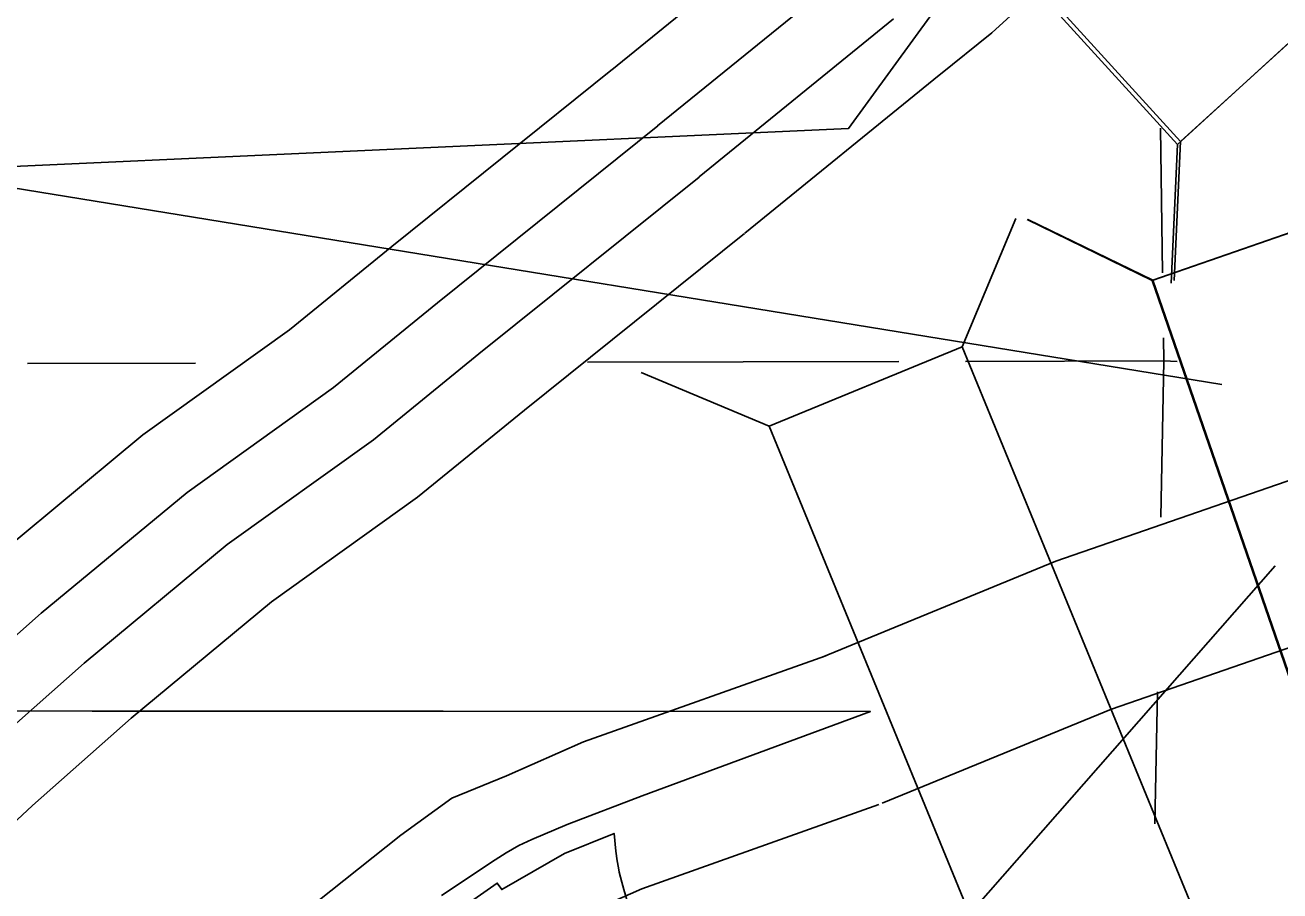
# Model space of a CAD drawing. Extents: x 369523 to 838377, y 495025 to 936819.
# Drawn here: x 591490 to 596255, y 807131 to 810419 of the extents above; entities that cross this region are included whole.
import ezdxf

# ---------------------------------------------------------------- set-up
doc = ezdxf.new("R2010")
doc.units = 0
for name, color, linetype in [('21', 7, 'Continuous'), ('Level 11', 7, 'Continuous'), ('Level 2', 7, 'Continuous'), ('Level 21', 7, 'Continuous'), ('Level 22', 7, 'Continuous'), ('Level 23', 7, 'Continuous')]:
    doc.layers.add(name, color=color, linetype=linetype)

msp = doc.modelspace()

# ---------------------------------------------------------------- linework, layer by layer
at = {"layer": '21'}
msp.add_line((591053.1, 809864.4), (596034.8, 809054), dxfattribs=at)
for points in [[(585788, 809667.9), (591053.1, 809864.4), (594617.2, 810026.4), (595265.2, 810917.8)], [(596237.3, 808365.2), (591012.6, 802415.3), (587691.5, 800875.6)]]:
    msp.add_lwpolyline(points, dxfattribs=at)
at = {"layer": 'Level 11'}
for points in [[(596786.6, 808947.8), (596725.3, 808894.5), (596681.3, 808864.6), (596549.5, 808783.4), (596513.5, 808767.2), (595403.7, 808383.3), (594517.3, 808019.2)], [(596986.6, 808348), (596830.9, 808252), (596734.7, 808208.9), (595616, 807821.9), (594745.2, 807464.2)], [(594530.7, 808024.4), (593610.1, 807696.9), (593318.2, 807568.7), (593110.5, 807483.3), (592916.2, 807343.3), (592594.4, 807086.6), (592052.2, 806689.7), (591813.5, 806522.5), (591595.4, 806367.9), (591374.6, 806148.8)], [(594731.8, 807459), (593831.5, 807138.8), (593552.9, 807016.5), (593403.9, 806955.2), (593278.9, 806865.2), (592958.9, 806609.8), (592401.5, 806201.9), (592159.1, 806032), (591982.9, 805907.1), (591858.4, 805783.6), (591825.9, 805724.7), (591768.5, 805602.5), (591687.3, 805295.7), (591633.1, 804978.7), (591543.6, 804508.9), (591481, 804308.3), (591355.1, 804114), (591237.4, 803960.3), (591142.8, 803845.5), (590975.4, 803677.8), (590723.8, 803418.3), (590397.3, 803028.3), (590100, 802778.5), (588414.2, 801830)]]:
    msp.add_lwpolyline(points, dxfattribs=at)
at = {"layer": 'Level 2'}
for points in [[(593076.9, 807813.3), (591744.4, 807814.2), (590371.4, 807815.1), (587715.1, 807834.7), (587703.4, 808501.3), (587691.7, 809168), (586351, 809180.7)], [(593071.3, 807114.1), (593274.4, 807249.4), (593316.7, 807276), (593364.4, 807303.4), (593414.5, 807326.9), (593548.4, 807383.3), (593833.4, 807492.2), (594700.2, 807812.2), (593076.9, 807813.3)], [(593788, 807053.9), (593763, 807136.4), (593755.8, 807163.9), (593746, 807202.1), (593742.9, 807218.6), (593737.7, 807245), (593733.4, 807282.1), (593726.6, 807349.6), (593538.3, 807273.5), (593300.1, 807136), (593282.9, 807160.6), (593070.5, 807012.5)]]:
    msp.add_lwpolyline(points, dxfattribs=at)
at = {"layer": 'Level 21'}
for p, q in [((595866.2, 809965.9), (595841.8, 809438.5)), ((595878.3, 809977), (595853.9, 809449.5)), ((595048.5, 809197.4), (595252, 809684.6)), ((595769.9, 809449.6), (595295, 809680.4)), ((595772.4, 809450.5), (595297.5, 809681.3)), ((594315.9, 808896.5), (593828.7, 809100))]:
    msp.add_line(p, q, dxfattribs=at)
for points in [[(594277.6, 811732.8), (595878.3, 809977), (596463.6, 810510.5), (594862.9, 812266.4)], [(596451.5, 810499.5), (594850.8, 812255.3), (594265.5, 811721.8), (595866.2, 809965.9)], [(595769.9, 809449.6), (596546.7, 807204.2), (597295.1, 807463.1), (596518.4, 809708.5)], [(597297.7, 807464), (596520.9, 809709.4), (595772.4, 809450.5), (596549.2, 807205.1)], [(595951.3, 806999.6), (595048.5, 809197.4), (594315.9, 808896.5), (595218.7, 806698.7)]]:
    msp.add_lwpolyline(points, close=True, dxfattribs=at)
at = {"layer": 'Level 22'}
for points in [[(595809.5, 809478.8), (595802, 810027.3)], [(595802.9, 808549.9), (595814.2, 809143.7), (595813, 809231.5)], [(591499, 809134.1), (592136.4, 809135.5)], [(593624.9, 809138.8), (594807.6, 809141.4)], [(595060.8, 809142), (595814.2, 809143.7), (595865, 809142.2)], [(595780.8, 807385.9), (595790.3, 807886.7)]]:
    msp.add_lwpolyline(points, dxfattribs=at)
at = {"layer": 'Level 23'}
for points in [[(595902.9, 811065.7), (595161.6, 810389.9), (594959.5, 810227.8)], [(594456.9, 810850.2), (593718.5, 810249.8)], [(594630.4, 810636.8), (593891.9, 810036.5)], [(594788.1, 810442.8), (594049.7, 809842.5)], [(586334, 803695.6), (586899.3, 804244.3), (587731.1, 805011.4), (588516.7, 805783.4), (589276.3, 806495.5), (590006.3, 807196.6), (590506.3, 807605.9), (590979.7, 808047.8), (591371.9, 808395), (591936.6, 808862.5), (592493.8, 809262), (592882.8, 809578.6), (593720.3, 810251.3)], [(594961.6, 810229.5), (594223.1, 809629.1)], [(586525.8, 803498.5), (587088.3, 804044.6), (587920.8, 804812.2), (588707.1, 805585), (589465.6, 806296), (590188.9, 806990.7), (590687.4, 807398.8), (591164.7, 807844.3), (591550.8, 808186.1), (592104.6, 808644.6), (592660.9, 809043.4), (593055.7, 809364.8), (593892.5, 810036.9)], [(586470.9, 803095.5), (586700.2, 803319.4), (587260.1, 803862.9), (588093.2, 804631.1), (588880.3, 805404.6), (589637.6, 806114.6), (590354.9, 806803.6), (590852, 807210.4), (591332.9, 807659.3), (591713.4, 807996.1), (592257.3, 808446.5), (592812.8, 808844.7), (593212.9, 809170.4), (594049.1, 809842)], [(586483.9, 802750.1), (586654.6, 802890.6), (586892, 803122.4), (587449.2, 803663.2), (588282.8, 804431.9), (589070.7, 805206.2), (589826.9, 805915.2), (590537.5, 806597.7), (591033.1, 807003.3), (591517.9, 807455.8), (591892.3, 807787.2), (592425.3, 808228.6), (592979.8, 808626.1), (593385.8, 808956.5), (594221.3, 809627.6)]]:
    msp.add_lwpolyline(points, dxfattribs=at)

doc.saveas('drawing.dxf')
